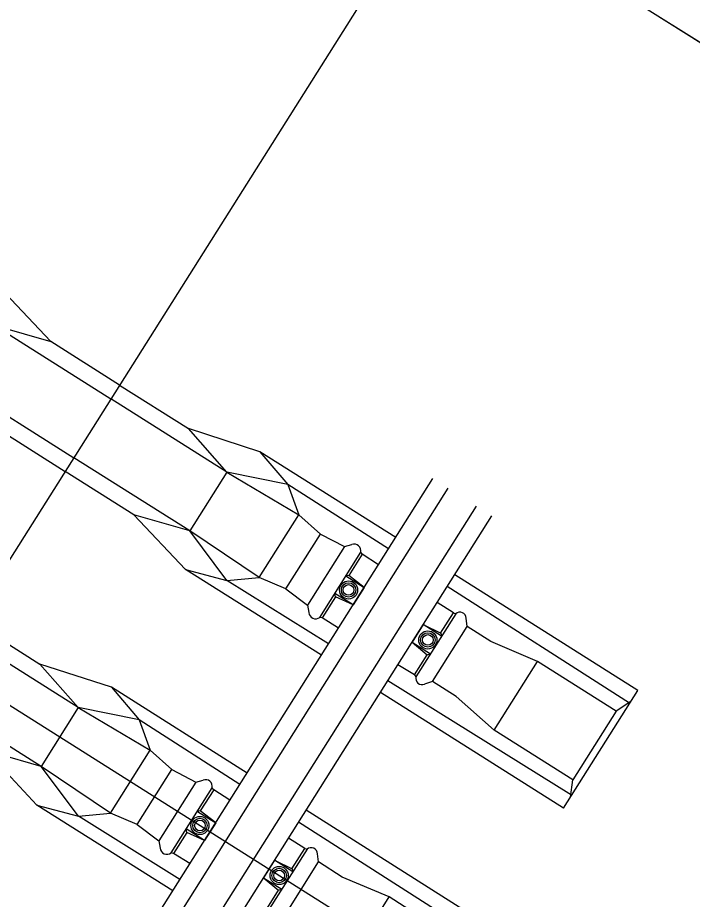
# Model space of a CAD drawing. Extents: x -746176 to -739709, y -1128407 to -1124482.
# Drawn here: x -743170.439 to -743168.985, y -1127092.74 to -1127090.841 of the extents above; entities that cross this region are included whole.
import ezdxf

# ---------------------------------------------------------------- set-up
doc = ezdxf.new("R2010")
doc.units = 0
for name, color, linetype in [('_Zabezpečovací zařízení', 7, 'Continuous'), ('KOL_ROST', 7, 'Continuous'), ('OSA', 7, 'Continuous'), ('TRATIVOD', 7, 'Continuous')]:
    doc.layers.add(name, color=color, linetype=linetype)

msp = doc.modelspace()

# ---------------------------------------------------------------- linework, layer by layer
at = {"layer": '_Zabezpečovací zařízení'}
msp.add_line((-743169.5299, -1127090.5417), (-743168.4711, -1127091.2062), dxfattribs=at)
msp.add_lwpolyline([(-743168.4711, -1127091.2062), (-743168.1389, -1127090.6768), (-743169.1977, -1127090.0124), (-743169.5299, -1127090.5417), (-743168.4711, -1127091.2062)], dxfattribs=at)
at = {"layer": 'KOL_ROST'}
for p, q in [((-743170.4787, -1127091.4215), (-743170.3673, -1127091.5391)), ((-743170.4874, -1127091.5046), (-743170.3673, -1127091.5391)), ((-743170.4874, -1127091.5046), (-743170.2376, -1127091.6623)), ((-743170.2189, -1127091.6327), (-743170.3673, -1127091.5391)), ((-743170.2189, -1127091.6327), (-743170.0706, -1127091.7264)), ((-743169.9878, -1127091.82), (-743170.2376, -1127091.6623)), ((-743170.4847, -1127091.7251), (-743170.3364, -1127091.8188)), ((-743169.9165, -1127091.7764), (-743170.0706, -1127091.7264)), ((-743169.9878, -1127091.82), (-743170.0706, -1127091.7264)), ((-743169.9165, -1127091.7764), (-743169.8567, -1127091.8466)), ((-743169.6239, -1127091.9611), (-743169.9165, -1127091.7764)), ((-743170.188, -1127091.9124), (-743170.3364, -1127091.8188)), ((-743169.9878, -1127091.82), (-743170.0679, -1127091.9469)), ((-743169.9878, -1127091.82), (-743169.8329, -1127091.9119)), ((-743169.8567, -1127091.8466), (-743169.9878, -1127091.82)), ((-743169.8641, -1127092.3416), (-743169.5438, -1127091.8342)), ((-743169.8567, -1127091.8466), (-743169.8329, -1127091.9119)), ((-743169.6395, -1127091.9857), (-743169.8567, -1127091.8466)), ((-743169.8311, -1127092.3624), (-743169.5108, -1127091.8551)), ((-743169.7702, -1127092.4009), (-743169.4499, -1127091.8935)), ((-743170.0766, -1127092.0301), (-743170.188, -1127091.9124)), ((-743170.0679, -1127091.9469), (-743170.188, -1127091.9124)), ((-743169.9183, -1127092.0472), (-743169.8329, -1127091.9119)), ((-743169.8329, -1127091.9119), (-743169.7858, -1127091.9535)), ((-743169.7371, -1127092.4217), (-743169.4168, -1127091.9144)), ((-743169.9875, -1127092.0538), (-743170.0679, -1127091.9469)), ((-743169.8606, -1127092.0718), (-743169.7858, -1127091.9535)), ((-743169.7858, -1127091.9535), (-743169.7343, -1127091.9804)), ((-743169.7343, -1127091.9804), (-743169.7186, -1127091.9763)), ((-743169.6609, -1127092.0196), (-743169.696, -1127091.9969)), ((-743170.0766, -1127092.0301), (-743169.9875, -1127092.0538)), ((-743169.7841, -1127092.2147), (-743170.0766, -1127092.0301)), ((-743169.9875, -1127092.0538), (-743169.9183, -1127092.0472)), ((-743169.7685, -1127092.1901), (-743169.9875, -1127092.0538)), ((-743169.7248, -1127092.0426), (-743169.7312, -1127092.0435)), ((-743169.7312, -1127092.0435), (-743169.6917, -1127092.0684)), ((-743169.6917, -1127092.0684), (-743169.7248, -1127092.0426)), ((-743169.1022, -1127092.2904), (-743169.4969, -1127092.0412)), ((-743169.8606, -1127092.0718), (-743169.814, -1127092.1068)), ((-743169.6917, -1127092.0684), (-743169.7156, -1127092.1064)), ((-743169.12, -1127092.3181), (-743169.5129, -1127092.0666)), ((-743169.7539, -1127092.0888), (-743169.7551, -1127092.0814)), ((-743169.7156, -1127092.1064), (-743169.7551, -1127092.0814)), ((-743169.7156, -1127092.1064), (-743169.7539, -1127092.0888)), ((-743169.814, -1127092.1068), (-743169.811, -1127092.1227)), ((-743169.4997, -1127092.1236), (-743169.5347, -1127092.1011)), ((-743170.5392, -1127092.1401), (-743170.3909, -1127092.2337)), ((-743169.7471, -1127092.1562), (-743169.7827, -1127092.1343)), ((-743169.5646, -1127092.1485), (-743169.5886, -1127092.1865)), ((-743169.5251, -1127092.1734), (-743169.5646, -1127092.1485)), ((-743169.5646, -1127092.1485), (-743169.5271, -1127092.1673)), ((-743169.47, -1127092.1524), (-743169.4721, -1127092.135)), ((-743169.47, -1127092.1524), (-743169.4721, -1127092.135)), ((-743169.5271, -1127092.1673), (-743169.5251, -1127092.1734)), ((-743169.4188, -1127092.1851), (-743169.47, -1127092.1525)), ((-743169.4188, -1127092.1851), (-743169.47, -1127092.1525)), ((-743170.3081, -1127092.3274), (-743170.5579, -1127092.1697)), ((-743169.5886, -1127092.1865), (-743169.5491, -1127092.2114)), ((-743169.5886, -1127092.1865), (-743169.5562, -1127092.2135)), ((-743169.3182, -1127092.228), (-743169.4188, -1127092.1851)), ((-743169.3182, -1127092.228), (-743169.4188, -1127092.1851)), ((-743169.5562, -1127092.2135), (-743169.5491, -1127092.2114)), ((-743170.2367, -1127092.2837), (-743170.3909, -1127092.2337)), ((-743170.3081, -1127092.3274), (-743170.3909, -1127092.2337)), ((-743169.5838, -1127092.2569), (-743169.6192, -1127092.235)), ((-743169.4116, -1127092.376), (-743169.3182, -1127092.228)), ((-743169.1491, -1127092.3348), (-743169.3182, -1127092.228)), ((-743169.2449, -1127092.5159), (-743169.641, -1127092.2695)), ((-743169.545, -1127092.2713), (-743169.5617, -1127092.2769)), ((-743169.4936, -1127092.3035), (-743169.545, -1127092.2713)), ((-743170.2367, -1127092.2837), (-743170.177, -1127092.3539)), ((-743169.9442, -1127092.4684), (-743170.2367, -1127092.2837)), ((-743169.2623, -1127092.5441), (-743169.657, -1127092.2949)), ((-743169.2623, -1127092.5441), (-743169.1022, -1127092.2904)), ((-743169.4116, -1127092.376), (-743169.4936, -1127092.3035)), ((-743169.1171, -1127092.3141), (-743169.1491, -1127092.3348)), ((-743170.3081, -1127092.3274), (-743170.3881, -1127092.4542)), ((-743170.3081, -1127092.3274), (-743170.1532, -1127092.4192)), ((-743170.177, -1127092.3539), (-743170.3081, -1127092.3274)), ((-743169.1491, -1127092.3348), (-743169.2425, -1127092.4827)), ((-743170.1844, -1127092.8489), (-743169.8641, -1127092.3415)), ((-743170.177, -1127092.3539), (-743170.1532, -1127092.4192)), ((-743169.9597, -1127092.493), (-743170.177, -1127092.3539)), ((-743170.1513, -1127092.8698), (-743169.831, -1127092.3624)), ((-743169.2425, -1127092.4827), (-743169.4116, -1127092.376)), ((-743170.0904, -1127092.9082), (-743169.7702, -1127092.4009)), ((-743170.3969, -1127092.5374), (-743170.5083, -1127092.4197)), ((-743170.3881, -1127092.4542), (-743170.5083, -1127092.4197)), ((-743170.2386, -1127092.5545), (-743170.1532, -1127092.4192)), ((-743170.1532, -1127092.4192), (-743170.1061, -1127092.4608)), ((-743170.0574, -1127092.929), (-743169.7371, -1127092.4217)), ((-743170.3078, -1127092.5611), (-743170.3881, -1127092.4542)), ((-743170.1808, -1127092.5792), (-743170.1061, -1127092.4608)), ((-743170.1061, -1127092.4608), (-743170.0545, -1127092.4878)), ((-743170.0545, -1127092.4878), (-743170.0388, -1127092.4837)), ((-743169.2474, -1127092.5204), (-743169.2425, -1127092.4827)), ((-743169.9811, -1127092.5269), (-743170.0162, -1127092.5043)), ((-743170.3969, -1127092.5374), (-743170.3078, -1127092.5611)), ((-743170.1043, -1127092.7221), (-743170.3969, -1127092.5374)), ((-743169.4224, -1127092.7978), (-743169.8172, -1127092.5486)), ((-743170.3078, -1127092.5611), (-743170.2386, -1127092.5545)), ((-743170.0888, -1127092.6974), (-743170.3078, -1127092.5611)), ((-743170.0451, -1127092.5499), (-743170.0514, -1127092.5508)), ((-743170.0514, -1127092.5508), (-743170.0119, -1127092.5757)), ((-743170.0119, -1127092.5757), (-743170.0451, -1127092.5499)), ((-743170.1808, -1127092.5792), (-743170.1343, -1127092.6141)), ((-743170.0119, -1127092.5757), (-743170.0359, -1127092.6137)), ((-743169.4403, -1127092.8254), (-743169.8332, -1127092.574)), ((-743170.0742, -1127092.5961), (-743170.0754, -1127092.5887)), ((-743170.0359, -1127092.6137), (-743170.0754, -1127092.5887)), ((-743170.0359, -1127092.6137), (-743170.0742, -1127092.5961)), ((-743170.1343, -1127092.6141), (-743170.1313, -1127092.63)), ((-743169.8199, -1127092.6309), (-743169.8549, -1127092.6084)), ((-743170.0674, -1127092.6635), (-743170.1029, -1127092.6416)), ((-743169.7902, -1127092.6598), (-743169.7924, -1127092.6423)), ((-743169.7902, -1127092.6598), (-743169.7924, -1127092.6423)), ((-743169.8849, -1127092.6558), (-743169.9089, -1127092.6938)), ((-743169.8454, -1127092.6808), (-743169.8849, -1127092.6558)), ((-743169.8849, -1127092.6558), (-743169.8474, -1127092.6747)), ((-743169.7391, -1127092.6925), (-743169.7903, -1127092.6599)), ((-743169.7391, -1127092.6925), (-743169.7903, -1127092.6599)), ((-743169.8474, -1127092.6747), (-743169.8454, -1127092.6808)), ((-743169.9089, -1127092.6938), (-743169.8694, -1127092.7187)), ((-743169.9089, -1127092.6938), (-743169.8765, -1127092.7208)), ((-743169.6384, -1127092.7353), (-743169.7391, -1127092.6925)), ((-743169.6384, -1127092.7353), (-743169.7391, -1127092.6925)), ((-743169.8765, -1127092.7208), (-743169.8694, -1127092.7187)), ((-743169.7319, -1127092.8833), (-743169.6384, -1127092.7353)), ((-743169.4693, -1127092.8421), (-743169.6384, -1127092.7353))]:
    msp.add_line(p, q, dxfattribs=at)
for points in [[(-743170.7694, -1127091.4981), (-743170.7224, -1127091.5396), (-743170.5675, -1127091.6315), (-743170.3177, -1127091.7892)], [(-743169.8606, -1127092.0718), (-743169.9183, -1127092.0472), (-743170.0679, -1127091.9469), (-743170.3177, -1127091.7892)], [(-743169.7343, -1127091.9804), (-743169.814, -1127092.1068)], [(-743169.7877, -1127092.1331), (-743169.6992, -1127091.9929)], [(-743169.696, -1127091.9969), (-743169.7248, -1127092.0426)], [(-743169.696, -1127091.9969), (-743169.6992, -1127091.9929)], [(-743169.7539, -1127092.0888), (-743169.7827, -1127092.1343)], [(-743169.4946, -1127092.1251), (-743169.5803, -1127092.2608)], [(-743169.5272, -1127092.1673), (-743169.4997, -1127092.1236)], [(-743169.4997, -1127092.1236), (-743169.4946, -1127092.1251)], [(-743169.4997, -1127092.1236), (-743169.4946, -1127092.1251)], [(-743169.7827, -1127092.1343), (-743169.7877, -1127092.1331)], [(-743169.545, -1127092.2713), (-743169.47, -1127092.1524)], [(-743169.5838, -1127092.2569), (-743169.5563, -1127092.2134)], [(-743169.5838, -1127092.2569), (-743169.5803, -1127092.2608)], [(-743170.1808, -1127092.5792), (-743170.2386, -1127092.5545), (-743170.3881, -1127092.4542), (-743170.6379, -1127092.2965)], [(-743170.0545, -1127092.4878), (-743170.1343, -1127092.6141)], [(-743170.108, -1127092.6404), (-743170.0195, -1127092.5002)], [(-743170.0162, -1127092.5043), (-743170.0451, -1127092.5499)], [(-743170.0162, -1127092.5043), (-743170.0195, -1127092.5002)], [(-743170.0742, -1127092.5961), (-743170.1029, -1127092.6416)], [(-743170.1029, -1127092.6416), (-743170.108, -1127092.6404)], [(-743169.8149, -1127092.6324), (-743169.9006, -1127092.7681)], [(-743169.8475, -1127092.6746), (-743169.8199, -1127092.6309)], [(-743169.8199, -1127092.6309), (-743169.8149, -1127092.6324)], [(-743169.8199, -1127092.6309), (-743169.8149, -1127092.6324)], [(-743169.8653, -1127092.7786), (-743169.7902, -1127092.6598)], [(-743169.9041, -1127092.7642), (-743169.8766, -1127092.7207)]]:
    msp.add_lwpolyline(points, dxfattribs=at)
for centre, radius in [((-743169.7256, -1127092.074), 0.0195), ((-743169.7256, -1127092.074), 0.0155), ((-743169.7256, -1127092.074), 0.0115), ((-743169.5548, -1127092.1817), 0.0195), ((-743169.5548, -1127092.1817), 0.0155), ((-743169.5548, -1127092.1817), 0.0115), ((-743170.0458, -1127092.5813), 0.0195), ((-743170.0458, -1127092.5813), 0.0155), ((-743170.0458, -1127092.5813), 0.0115), ((-743169.8751, -1127092.689), 0.0195), ((-743169.8751, -1127092.689), 0.0155), ((-743169.8751, -1127092.689), 0.0115)]:
    msp.add_circle(centre, radius, dxfattribs=at)
for centre, radius, start, end in [((-743169.7132, -1127091.9896), 0.0143, 346.7248, 112.2532), ((-743169.7967, -1127092.1219), 0.0143, 183.2195, 308.7478), ((-743169.4858, -1127092.1355), 0.0137, 2.1748, 130.3968), ((-743169.4858, -1127092.1355), 0.0137, 2.1748, 130.3968), ((-743169.5671, -1127092.2643), 0.0137, 165.0758, 293.2978), ((-743170.0334, -1127092.4969), 0.0143, 346.7248, 112.2532), ((-743170.117, -1127092.6292), 0.0143, 183.2195, 308.7478), ((-743169.806, -1127092.6428), 0.0137, 2.1748, 130.3968), ((-743169.806, -1127092.6428), 0.0137, 2.1748, 130.3968)]:
    msp.add_arc(centre, radius, start, end, dxfattribs=at)
at = {"layer": 'OSA'}
msp.add_lwpolyline([(-743169.5301, -1127090.5416), (-743178.7118, -1127105.0859)], dxfattribs=at)
at = {"layer": 'TRATIVOD'}
msp.add_lwpolyline([(-743172.7963, -1127090.8449), (-743168.3992, -1127093.6207)], dxfattribs=at)

doc.saveas('drawing.dxf')
